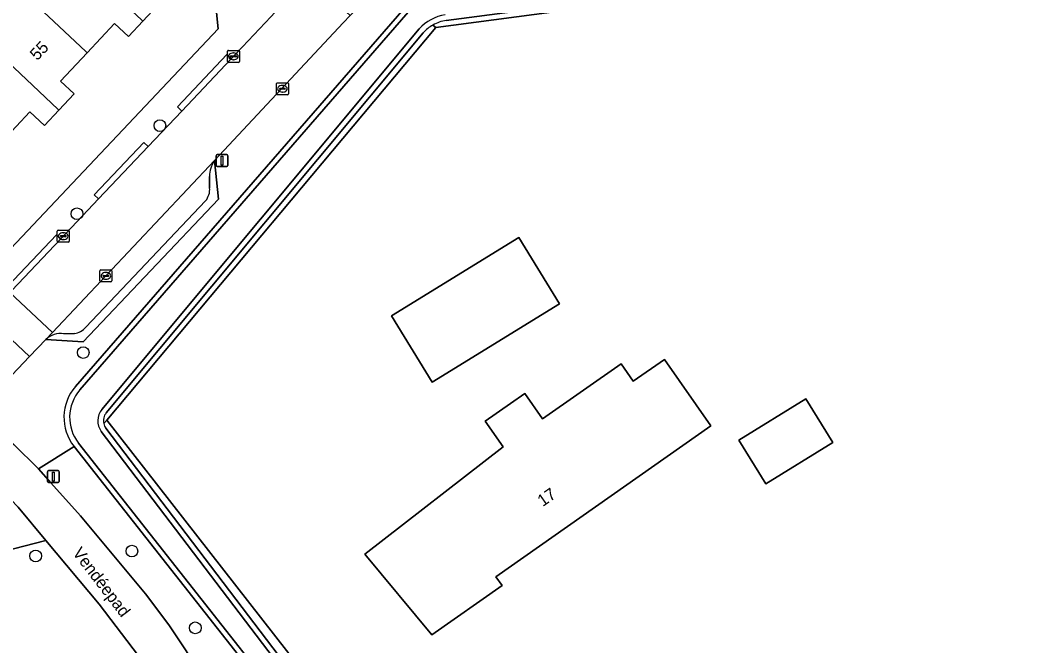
# Model space of a CAD drawing. Extents: x 158472 to 159562, y 388525 to 389606.
# Drawn here: x 159327.9 to 159413, y 389267.8 to 389320 of the extents above; entities that cross this region are included whole.
import ezdxf

# ---------------------------------------------------------------- set-up
doc = ezdxf.new("R2010")
doc.units = 0
for name, color, linetype in [('IMGEO_Berm_groen', 7, 'Continuous'), ('IMGEO_Boom', 7, 'Continuous'), ('IMGEO_Erf', 7, 'Continuous'), ('IMGEO_Fietspad_open', 7, 'Continuous'), ('IMGEO_Groenvoorziening', 7, 'Continuous'), ('IMGEO_Kolk', 7, 'Continuous'), ('IMGEO_Lichtmast', 7, 'Continuous'), ('IMGEO_Loofbos', 7, 'Continuous'), ('IMGEO_Muur', 7, 'Continuous'), ('IMGEO_Oever', 7, 'Continuous'), ('IMGEO_Openbare_ruimte_label', 7, 'Continuous'), ('IMGEO_Pand', 7, 'Continuous'), ('IMGEO_Pand_nummerreeks', 7, 'Continuous'), ('IMGEO_Parkeervlak_open', 7, 'Continuous'), ('IMGEO_Rijbaan_lokaal_open', 7, 'Continuous'), ('IMGEO_Voetpad_open', 7, 'Continuous'), ('IMGEO_Waterloop', 7, 'Continuous')]:
    doc.layers.add(name, color=color, linetype=linetype)

msp = doc.modelspace()

# ---------------------------------------------------------------- linework, layer by layer
at = {"layer": 'IMGEO_Berm_groen'}
for points in [[(159359.889, 389320.983), (159357.921, 389323.104), (159357.585, 389322.695), (159357.491, 389322.588), (159357.362, 389322.453), (159355.395, 389320.389), (159354.811, 389319.777), (159344.08, 389308.293), (159344.394, 389305.068), (159333.102, 389293.181), (159329.997, 389293.361), (159328.634, 389291.939), (159326.156, 389289.355)], [(159332.472, 389289.445), (159359.889, 389320.983)], [(159326.285, 389285.648), (159327.313, 389284.625), (159329.384, 389282.563), (159332.348, 389284.439)], [(159332.348, 389284.439), (159329.384, 389282.563), (159330.421, 389281.403), (159332.89, 389278.641), (159338.322, 389272.132), (159340.268, 389269.57), (159346.258, 389260.522), (159352.326, 389250), (159358.408, 389239.453), (159360.874, 389240.953), (159364.151, 389242.946)], [(159364.311, 389243.843), (159359.463, 389250), (159332.348, 389284.439)]]:
    msp.add_lwpolyline(points, dxfattribs=at)
msp.add_arc((159335.445, 389286.867), 3.935, 139.0679, 218.09422, dxfattribs=at)
at = {"layer": 'IMGEO_Boom'}
for centre in [(159339.515, 389311.208), (159332.593, 389303.855), (159333.116, 389292.272), (159329.15, 389275.305), (159337.179, 389275.706), (159342.465, 389269.304)]:
    msp.add_circle(centre, 0.489, dxfattribs=at)
at = {"layer": 'IMGEO_Erf'}
for points in [[(159414.487, 389326.3), (159362.548, 389319.394), (159335.078, 389286.628), (159367.433, 389245.168), (159380.489, 389252.443), (159384.857, 389254.876), (159394.493, 389260.246), (159427.196, 389258.998)], [(159362.231, 389289.799), (159358.826, 389295.336), (159369.458, 389301.875), (159372.863, 389296.338)], [(159366.661, 389286.544), (159368.763, 389288.021), (159369.948, 389288.854), (159371.44, 389286.73), (159377.983, 389291.331), (159379.005, 389289.877), (159381.599, 389291.7), (159385.49, 389286.165), (159367.554, 389273.555), (159368.055, 389272.842), (159362.187, 389268.716), (159356.607, 389275.449), (159368.164, 389284.406)], [(159387.804, 389284.95), (159393.407, 389288.419), (159395.659, 389284.781), (159390.056, 389281.312)]]:
    msp.add_lwpolyline(points, close=True, dxfattribs=at)
msp.add_lwpolyline([(159316.291, 389289.564), (159344.383, 389319.287), (159344.15, 389321.478), (159340.511, 389324.877), (159338.139, 389322.337), (159339.315, 389321.239), (159338.084, 389319.921), (159336.889, 389318.642), (159335.721, 389319.733), (159333.438, 389317.289), (159331.224, 389314.918), (159332.35, 389313.866), (159331.074, 389312.499), (159329.884, 389311.225), (159328.677, 389312.352), (159326.391, 389309.904)], dxfattribs=at)
at = {"layer": 'IMGEO_Fietspad_open'}
msp.add_lwpolyline([(159357.424, 389233.966), (159360.609, 389235.623), (159358.408, 389239.453), (159352.326, 389250), (159346.258, 389260.522), (159340.268, 389269.57), (159338.322, 389272.132), (159332.89, 389278.641), (159330.421, 389281.403), (159329.384, 389282.563), (159327.313, 389284.625), (159325.037, 389282.223), (159327.081, 389280.027), (159327.694, 389279.369), (159330.002, 389276.598), (159334.435, 389271.277), (159337.731, 389266.975), (159340.893, 389262.836), (159344.573, 389256.873), (159345.353, 389255.475), (159348.424, 389250), (159355.121, 389238.06)], close=True, dxfattribs=at)
at = {"layer": 'IMGEO_Groenvoorziening'}
for points in [[(159334.826, 389286.346), (159335.078, 389286.628), (159362.548, 389319.394), (159362.292, 389319.598)], [(159361.477, 389318.951), (159335.037, 389287.24)], [(159360.874, 389240.953), (159358.408, 389239.453), (159360.609, 389235.623), (159370.597, 389241.114), (159382.975, 389247.918), (159380.489, 389252.443), (159367.433, 389245.168), (159335.078, 389286.628), (159334.826, 389286.346)], [(159335.008, 389285.962), (159362.346, 389250), (159366.351, 389244.732)]]:
    msp.add_lwpolyline(points, dxfattribs=at)
for points in [[(159330.002, 389276.598), (159327.694, 389279.369), (159327.081, 389280.027), (159325.001, 389277.56), (159326.453, 389276.186), (159326.452, 389275.687)], [(159334.435, 389271.277), (159330.002, 389276.598), (159326.452, 389275.687), (159326.24, 389265.379), (159326.421, 389265.318), (159329.025, 389264.442), (159330.429, 389263.924), (159331.88, 389263.555), (159332.955, 389263.383), (159336.067, 389263.285), (159336.04, 389263.93), (159337.731, 389266.975)]]:
    msp.add_lwpolyline(points, close=True, dxfattribs=at)
for centre, radius, start, end in [((159363.949, 389316.675), 3.36, 119.53727, 137.35239), ((159335.825, 389286.582), 1.027, 140.15514, 193.28524), ((159335.837, 389286.59), 1.04, 193.57473, 217.14327)]:
    msp.add_arc(centre, radius, start, end, dxfattribs=at)
at = {"layer": 'IMGEO_Kolk'}
for p, q in [((159345.15, 389316.561), (159345.15, 389317.413)), ((159345.225, 389317.487), (159346.077, 389317.487)), ((159345.638, 389317.267), (159345.663, 389317.267)), ((159346.151, 389317.413), (159346.151, 389316.561)), ((159346.077, 389316.487), (159345.225, 389316.487)), ((159345.409, 389316.981), (159345.409, 389316.993)), ((159345.847, 389316.944), (159345.449, 389316.944)), ((159345.452, 389317.03), (159345.85, 389317.03)), ((159345.661, 389316.707), (159345.636, 389316.707)), ((159345.893, 389316.993), (159345.893, 389316.981)), ((159349.235, 389313.857), (159349.235, 389314.709)), ((159349.31, 389314.783), (159350.162, 389314.783)), ((159350.236, 389314.709), (159350.236, 389313.857)), ((159350.162, 389313.783), (159349.31, 389313.783)), ((159349.494, 389314.277), (159349.494, 389314.289)), ((159349.932, 389314.24), (159349.534, 389314.24)), ((159349.537, 389314.326), (159349.935, 389314.326)), ((159349.746, 389314.003), (159349.721, 389314.003)), ((159349.723, 389314.563), (159349.748, 389314.563)), ((159349.978, 389314.289), (159349.978, 389314.277)), ((159330.954, 389301.558), (159330.954, 389302.41)), ((159331.029, 389302.484), (159331.881, 389302.484)), ((159331.213, 389301.978), (159331.213, 389301.99)), ((159331.651, 389301.941), (159331.253, 389301.941)), ((159331.256, 389302.027), (159331.654, 389302.027)), ((159331.442, 389302.264), (159331.467, 389302.264)), ((159331.697, 389301.99), (159331.697, 389301.978)), ((159331.955, 389302.41), (159331.955, 389301.558)), ((159331.881, 389301.484), (159331.029, 389301.484)), ((159331.465, 389301.704), (159331.44, 389301.704)), ((159334.505, 389298.244), (159334.505, 389299.096)), ((159334.58, 389299.17), (159335.432, 389299.17)), ((159334.764, 389298.664), (159334.764, 389298.676)), ((159335.202, 389298.627), (159334.804, 389298.627)), ((159334.807, 389298.713), (159335.205, 389298.713)), ((159334.993, 389298.95), (159335.018, 389298.95)), ((159335.248, 389298.676), (159335.248, 389298.664)), ((159335.506, 389299.096), (159335.506, 389298.244)), ((159335.432, 389298.17), (159334.58, 389298.17)), ((159335.016, 389298.39), (159334.991, 389298.39))]:
    msp.add_line(p, q, dxfattribs=at)
for points in [[(159345.15, 389316.561), (159345.15, 389317.413)], [(159345.225, 389317.487), (159346.077, 389317.487)], [(159346.151, 389317.413), (159346.151, 389316.561)], [(159346.077, 389316.487), (159345.225, 389316.487)], [(159349.235, 389313.857), (159349.235, 389314.709)], [(159349.31, 389314.783), (159350.162, 389314.783)], [(159350.236, 389314.709), (159350.236, 389313.857)], [(159350.162, 389313.783), (159349.31, 389313.783)], [(159330.954, 389301.558), (159330.954, 389302.41)], [(159331.029, 389302.484), (159331.881, 389302.484)], [(159331.955, 389302.41), (159331.955, 389301.558)], [(159331.881, 389301.484), (159331.029, 389301.484)], [(159334.505, 389298.244), (159334.505, 389299.096)], [(159334.58, 389299.17), (159335.432, 389299.17)], [(159335.506, 389299.096), (159335.506, 389298.244)], [(159335.432, 389298.17), (159334.58, 389298.17)]]:
    msp.add_lwpolyline(points, dxfattribs=at)
for centre, radius, start, end in [((159345.227, 389317.411), 0.0765, 91.55205, 178.44795), ((159345.227, 389317.411), 0.0765, 91.55205, 178.44795), ((159346.075, 389317.411), 0.0765, 1.55205, 88.44795), ((159346.075, 389317.411), 0.0765, 1.55205, 88.44795), ((159345.227, 389316.563), 0.0765, 181.55205, 268.44795), ((159345.227, 389316.563), 0.0765, 181.55205, 268.44795), ((159345.449, 389316.99), 0.0403, 85.87752, 175.75265), ((159345.446, 389316.98), 0.0366, 178.93798, 274.71019), ((159345.85, 389316.987), 0.043, 264.86636, 352.45326), ((159345.854, 389316.992), 0.0386, 1.73085, 96.63898), ((159346.075, 389316.563), 0.0765, 271.55205, 358.44795), ((159346.075, 389316.563), 0.0765, 271.55205, 358.44795), ((159349.312, 389314.707), 0.0765, 91.55205, 178.44795), ((159349.312, 389314.707), 0.0765, 91.55205, 178.44795), ((159350.16, 389314.707), 0.0765, 1.55205, 88.44795), ((159350.16, 389314.707), 0.0765, 1.55205, 88.44795), ((159349.312, 389313.859), 0.0765, 181.55205, 268.44795), ((159349.312, 389313.859), 0.0765, 181.55205, 268.44795), ((159349.534, 389314.286), 0.0403, 85.87752, 175.75265), ((159349.531, 389314.276), 0.0366, 178.93798, 274.71019), ((159349.935, 389314.283), 0.043, 264.86636, 352.45326), ((159349.939, 389314.288), 0.0386, 1.73085, 96.63898), ((159350.16, 389313.859), 0.0765, 271.55205, 358.44795), ((159350.16, 389313.859), 0.0765, 271.55205, 358.44795), ((159331.031, 389302.408), 0.0765, 91.55205, 178.44795), ((159331.031, 389302.408), 0.0765, 91.55205, 178.44795), ((159331.253, 389301.987), 0.0403, 85.87752, 175.75265), ((159331.25, 389301.977), 0.0366, 178.93798, 274.71019), ((159331.654, 389301.984), 0.043, 264.86636, 352.45326), ((159331.658, 389301.989), 0.0386, 1.73085, 96.63898), ((159331.879, 389302.408), 0.0765, 1.55205, 88.44795), ((159331.879, 389302.408), 0.0765, 1.55205, 88.44795), ((159331.031, 389301.56), 0.0765, 181.55205, 268.44795), ((159331.031, 389301.56), 0.0765, 181.55205, 268.44795), ((159331.879, 389301.56), 0.0765, 271.55205, 358.44795), ((159331.879, 389301.56), 0.0765, 271.55205, 358.44795), ((159334.582, 389299.094), 0.0765, 91.55205, 178.44795), ((159334.582, 389299.094), 0.0765, 91.55205, 178.44795), ((159334.804, 389298.673), 0.0403, 85.87752, 175.75265), ((159334.801, 389298.663), 0.0366, 178.93798, 274.71019), ((159335.205, 389298.67), 0.043, 264.86636, 352.45326), ((159335.209, 389298.675), 0.0386, 1.73085, 96.63898), ((159335.43, 389299.094), 0.0765, 1.55205, 88.44795), ((159335.43, 389299.094), 0.0765, 1.55205, 88.44795), ((159334.582, 389298.246), 0.0765, 181.55205, 268.44795), ((159334.582, 389298.246), 0.0765, 181.55205, 268.44795), ((159335.43, 389298.246), 0.0765, 271.55205, 358.44795), ((159335.43, 389298.246), 0.0765, 271.55205, 358.44795)]:
    msp.add_arc(centre, radius, start, end, dxfattribs=at)
for centre, major_axis, ratio, start_param, end_param in [((159345.637, 389316.987), (-0.387, 0.002), 0.722429, 4.712389, 7.853982), ((159345.662, 389316.987), (-0.39, 0.002), 0.717154, 1.570796, 4.712389), ((159349.722, 389314.283), (-0.387, 0.002), 0.722429, 4.712389, 7.853982), ((159349.747, 389314.283), (-0.39, 0.002), 0.717154, 1.570796, 4.712389), ((159331.441, 389301.984), (-0.387, 0.002), 0.722429, 4.712389, 7.853982), ((159331.466, 389301.984), (-0.39, 0.002), 0.717154, 1.570796, 4.712389), ((159334.992, 389298.67), (-0.387, 0.002), 0.722429, 4.712389, 7.853982), ((159335.017, 389298.67), (-0.39, 0.002), 0.717154, 1.570796, 4.712389)]:
    msp.add_ellipse(centre, major_axis=major_axis, ratio=ratio, start_param=start_param, end_param=end_param, dxfattribs=at)
at = {"layer": 'IMGEO_Lichtmast'}
for p, q in [((159344.2, 389307.888), (159344.2, 389308.688)), ((159344.2, 389308.688), (159344.2, 389307.888)), ((159344.3, 389308.788), (159345.09, 389308.788)), ((159345.09, 389308.788), (159344.3, 389308.788)), ((159345.19, 389308.688), (159345.19, 389307.888)), ((159345.19, 389307.888), (159345.19, 389308.688)), ((159345.09, 389307.788), (159344.3, 389307.788)), ((159344.3, 389307.788), (159345.09, 389307.788)), ((159330.128, 389281.525), (159330.128, 389282.325)), ((159330.128, 389282.325), (159330.128, 389281.525)), ((159330.228, 389282.425), (159331.018, 389282.425)), ((159331.018, 389282.425), (159330.228, 389282.425)), ((159331.118, 389282.325), (159331.118, 389281.525)), ((159331.118, 389281.525), (159331.118, 389282.325)), ((159331.018, 389281.425), (159330.228, 389281.425)), ((159330.228, 389281.425), (159331.018, 389281.425))]:
    msp.add_line(p, q, dxfattribs=at)
for points in [[(159344.62, 389308.663), (159344.77, 389308.663), (159344.77, 389307.913), (159344.62, 389307.913), (159344.62, 389308.663)], [(159330.548, 389282.3), (159330.698, 389282.3), (159330.698, 389281.55), (159330.548, 389281.55), (159330.548, 389282.3)]]:
    msp.add_lwpolyline(points, dxfattribs=at)
for centre, start, end in [((159344.3, 389308.688), 90, 180), ((159344.3, 389308.688), 90, 180), ((159345.09, 389308.688), 0, 90), ((159345.09, 389308.688), 360, 90), ((159344.3, 389307.888), 180, 270), ((159344.3, 389307.888), 180, 270), ((159345.09, 389307.888), 270, 0), ((159345.09, 389307.888), 270, 0), ((159330.228, 389282.325), 90, 180), ((159330.228, 389282.325), 90, 180), ((159331.018, 389282.325), 0, 90), ((159331.018, 389282.325), 360, 90), ((159330.228, 389281.525), 180, 270), ((159330.228, 389281.525), 180, 270), ((159331.018, 389281.525), 270, 0), ((159331.018, 389281.525), 270, 0)]:
    msp.add_arc(centre, 0.1, start, end, dxfattribs=at)
at = {"layer": 'IMGEO_Loofbos'}
for points in [[(159362.292, 389319.598), (159362.548, 389319.394), (159414.487, 389326.3), (159427.196, 389258.998), (159394.493, 389260.246), (159384.857, 389254.876), (159387.357, 389250.327), (159395.849, 389254.995), (159396.966, 389255.529), (159426.644, 389256.048), (159432.963, 389256.159), (159432.241, 389266.439)], [(159403.42, 389325.237), (159363.393, 389319.986)]]:
    msp.add_lwpolyline(points, dxfattribs=at)
msp.add_arc((159363.922, 389316.729), 3.3, 99.2248, 119.60082, dxfattribs=at)
at = {"layer": 'IMGEO_Muur'}
for points in [[(159362.548, 389319.394), (159414.487, 389326.3), (159427.196, 389258.998)], [(159335.078, 389286.628), (159362.548, 389319.394)], [(159367.433, 389245.168), (159335.078, 389286.628)]]:
    msp.add_lwpolyline(points, dxfattribs=at)
at = {"layer": 'IMGEO_Oever'}
for points in [[(159363.393, 389319.986), (159403.42, 389325.237)], [(159359.889, 389320.983), (159332.472, 389289.445)], [(159332.842, 389289.15), (159360.235, 389320.66)], [(159361.133, 389319.277), (159334.662, 389287.529)], [(159335.037, 389287.24), (159361.477, 389318.951)], [(159334.621, 389285.689), (159361.97, 389249.714), (159365.985, 389244.432)], [(159366.351, 389244.732), (159362.346, 389250), (159335.008, 389285.962)], [(159332.348, 389284.439), (159359.463, 389250), (159364.311, 389243.843)], [(159364.694, 389244.121), (159359.835, 389250.293), (159332.732, 389284.715)]]:
    msp.add_lwpolyline(points, dxfattribs=at)
for centre, radius, start, end in [((159363.931, 389316.698), 3.805, 99.38677, 137.32768), ((159363.922, 389316.729), 3.3, 99.2248, 119.60082), ((159363.949, 389316.675), 3.36, 119.53727, 137.35239), ((159335.445, 389286.867), 3.935, 139.0679, 218.09422), ((159335.457, 389286.866), 3.472, 138.86493, 218.29348), ((159335.871, 389286.582), 1.536, 141.90999, 215.53704), ((159335.825, 389286.582), 1.027, 140.15514, 193.28524), ((159335.837, 389286.59), 1.04, 193.57473, 217.14327)]:
    msp.add_arc(centre, radius, start, end, dxfattribs=at)
at = {"layer": 'IMGEO_Pand'}
for points in [[(159338.084, 389319.921), (159339.315, 389321.239), (159338.139, 389322.337), (159340.511, 389324.877), (159334.181, 389330.789), (159330.769, 389327.135), (159330.607, 389326.961), (159338.004, 389319.997)], [(159338.084, 389319.921), (159338.004, 389319.997), (159330.607, 389326.961), (159327.128, 389323.236), (159333.335, 389317.386), (159333.438, 389317.289), (159335.721, 389319.733), (159336.889, 389318.642)], [(159327.128, 389323.236), (159323.648, 389319.511), (159330.991, 389312.578), (159331.074, 389312.499), (159332.35, 389313.866), (159331.224, 389314.918), (159333.438, 389317.289), (159333.335, 389317.386)], [(159326.391, 389309.904), (159328.677, 389312.352), (159329.884, 389311.225), (159331.074, 389312.499), (159330.991, 389312.578), (159323.648, 389319.511), (159320.17, 389315.787)], [(159362.231, 389289.799), (159372.863, 389296.338), (159369.458, 389301.875), (159358.826, 389295.336)], [(159366.661, 389286.544), (159368.164, 389284.406), (159356.607, 389275.449), (159362.187, 389268.716), (159368.055, 389272.842), (159367.554, 389273.555), (159385.49, 389286.165), (159381.599, 389291.7), (159379.005, 389289.877), (159377.983, 389291.331), (159371.44, 389286.73), (159369.948, 389288.854), (159368.763, 389288.021)], [(159393.407, 389288.419), (159387.804, 389284.95), (159390.056, 389281.312), (159395.659, 389284.781)]]:
    msp.add_lwpolyline(points, close=True, dxfattribs=at)
at = {"layer": 'IMGEO_Parkeervlak_open'}
for points in [[(159344.08, 389308.293), (159330.546, 389293.943), (159329.997, 389293.361)], [(159343.662, 389306.02), (159343.645, 389306.973)], [(159333.324, 389294.39), (159343.328, 389304.936)], [(159331.506, 389293.84), (159332.382, 389293.857)]]:
    msp.add_lwpolyline(points, dxfattribs=at)
for centre, radius, start, end in [((159346, 389306.929), 2.356, 144.60357, 178.91763), ((159342.203, 389305.876), 1.466, 320.10943, 5.64055), ((159332.175, 389295.322), 1.48, 278.04812, 320.95576), ((159331.235, 389292.077), 1.783, 81.2584, 133.96347)]:
    msp.add_arc(centre, radius, start, end, dxfattribs=at)
at = {"layer": 'IMGEO_Rijbaan_lokaal_open'}
for points in [[(159355.395, 389320.389), (159351.858, 389323.653), (159348.778, 389320.288), (159345.461, 389316.783), (159341.34, 389312.427), (159338.524, 389309.452), (159334.395, 389305.088), (159331.245, 389301.759), (159327.169, 389297.452), (159327.007, 389297.28), (159330.546, 389293.943), (159344.08, 389308.293), (159354.811, 389319.777)], [(159325.107, 389295.264), (159328.634, 389291.939), (159329.997, 389293.361), (159330.546, 389293.943), (159327.007, 389297.28), (159326.234, 389296.464)]]:
    msp.add_lwpolyline(points, close=True, dxfattribs=at)
msp.add_lwpolyline([(159317.085, 389279.766), (159318.703, 389281.477), (159320.254, 389283.116), (159326.156, 389289.355), (159328.634, 389291.939), (159325.107, 389295.264), (159324.393, 389294.503), (159320.239, 389290.078), (159315.107, 389284.612), (159310.974, 389280.209), (159308.279, 389277.339), (159305.864, 389274.766), (159304.085, 389272.857), (159301.042, 389269.712), (159297.262, 389266.005), (159296.7, 389265.47), (159293.562, 389262.6), (159296.703, 389259.048), (159300.685, 389262.674), (159301.312, 389263.244), (159301.681, 389263.58)], dxfattribs=at)
at = {"layer": 'IMGEO_Voetpad_open'}
for points in [[(159342.3, 389327.292), (159341.642, 389326.57), (159343.828, 389324.515), (159344.15, 389321.478), (159344.383, 389319.287), (159316.291, 389289.564), (159315.348, 389288.566), (159303.651, 389276.19), (159296.345, 389268.673)], [(159326.808, 389297.797), (159330.884, 389302.104), (159331.245, 389301.759), (159334.395, 389305.088), (159334.034, 389305.433), (159338.163, 389309.797), (159338.524, 389309.452), (159341.34, 389312.427), (159340.979, 389312.772), (159345.1, 389317.128), (159345.461, 389316.783), (159348.778, 389320.288), (159351.858, 389323.653)], [(159329.997, 389293.361), (159333.102, 389293.181), (159344.394, 389305.068), (159344.08, 389308.293)], [(159343.645, 389306.973), (159343.662, 389306.02)], [(159343.328, 389304.936), (159333.324, 389294.39)], [(159332.382, 389293.857), (159331.506, 389293.84)]]:
    msp.add_lwpolyline(points, dxfattribs=at)
for points in [[(159345.461, 389316.783), (159345.1, 389317.128), (159340.979, 389312.772), (159341.34, 389312.427)], [(159334.395, 389305.088), (159338.524, 389309.452), (159338.163, 389309.797), (159334.034, 389305.433)], [(159327.169, 389297.452), (159331.245, 389301.759), (159330.884, 389302.104), (159326.808, 389297.797)]]:
    msp.add_lwpolyline(points, close=True, dxfattribs=at)
for centre, radius, start, end in [((159346, 389306.929), 2.356, 144.60357, 178.91763), ((159342.203, 389305.876), 1.466, 320.10943, 5.64055), ((159332.175, 389295.322), 1.48, 278.04812, 320.95576), ((159331.235, 389292.077), 1.783, 81.2584, 133.96347)]:
    msp.add_arc(centre, radius, start, end, dxfattribs=at)
at = {"layer": 'IMGEO_Waterloop'}
for points in [[(159360.235, 389320.66), (159332.842, 389289.15)], [(159334.662, 389287.529), (159361.133, 389319.277)], [(159365.985, 389244.432), (159361.97, 389249.714), (159334.621, 389285.689)], [(159332.732, 389284.715), (159359.835, 389250.293), (159364.694, 389244.121)]]:
    msp.add_lwpolyline(points, dxfattribs=at)
for centre, radius, start, end in [((159363.931, 389316.698), 3.805, 99.38677, 137.32768), ((159335.457, 389286.866), 3.472, 138.86493, 218.29348), ((159335.871, 389286.582), 1.536, 141.90999, 215.53704)]:
    msp.add_arc(centre, radius, start, end, dxfattribs=at)

# ---------------------------------------------------------------- texts
at = {"layer": 'IMGEO_Openbare_ruimte_label'}
msp.add_text('Vendéepad', height=1, rotation=307.39732, dxfattribs=at).set_placement((159332.177, 389275.546))
at = {"layer": 'IMGEO_Pand_nummerreeks'}
for s, rotation, p in [('55', 46.34073, (159329.282, 389316.584)), ('17', 35.11085, (159371.453, 389279.376))]:
    msp.add_text(s, height=1, rotation=rotation, dxfattribs=at).set_placement(p)

doc.saveas('drawing.dxf')
